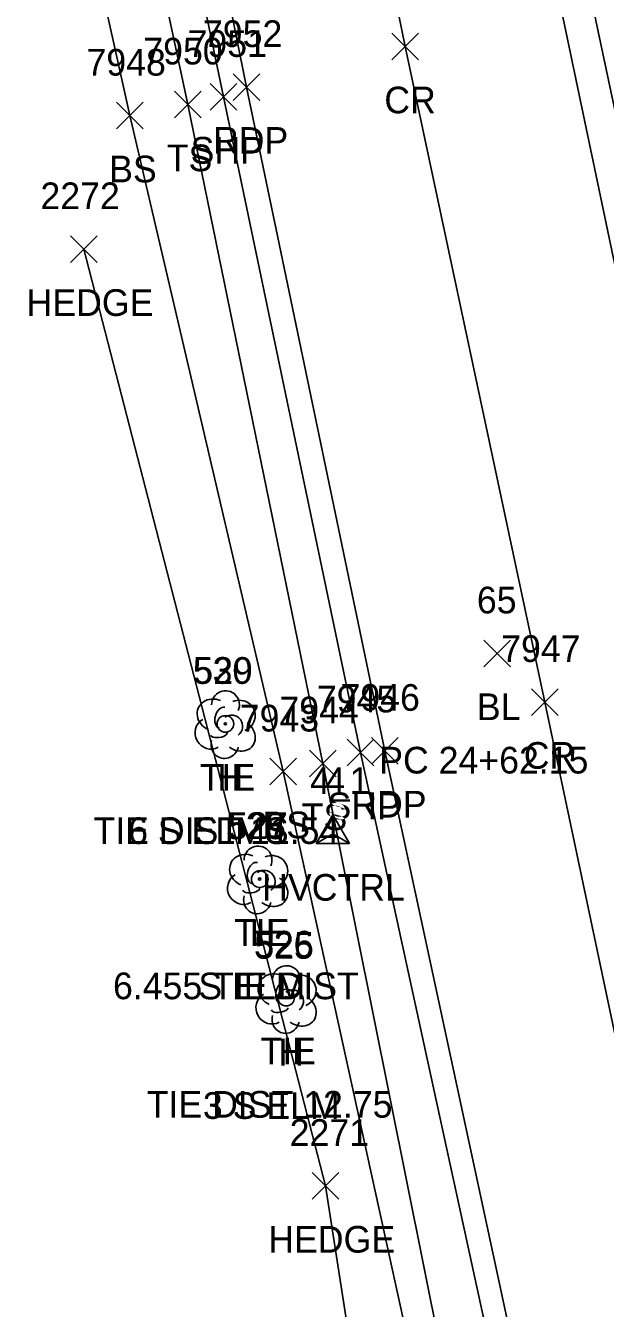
# Model space of a CAD drawing. Extents: x 1439173 to 1457902, y 641926 to 659889.
# Drawn here: x 1448443 to 1448486.5, y 644897.2 to 644993.3 of the extents above; entities that cross this region are included whole.
import ezdxf

# ---------------------------------------------------------------- set-up
doc = ezdxf.new("R2010")
doc.units = 0
for name, color, linetype in [('C_A', 7, 'Continuous'), ('C_C', 7, 'Continuous'), ('C_I', 7, 'Continuous'), ('C_TIC', 7, 'Continuous'), ('CBP', 7, 'Continuous'), ('CPSM', 7, 'Continuous'), ('L_A', 7, 'Continuous'), ('L_C', 7, 'Continuous'), ('L_I', 7, 'Continuous'), ('L_TIC', 7, 'Continuous'), ('LAHR', 7, 'Continuous'), ('LELB', 7, 'Continuous'), ('LTD', 7, 'Continuous'), ('P_A', 7, 'Continuous'), ('P_I', 7, 'Continuous'), ('P_TIC', 7, 'Continuous'), ('PET', 7, 'Continuous'), ('PRC', 7, 'Continuous'), ('PSP', 7, 'Continuous')]:
    doc.layers.add(name, color=color, linetype=linetype)

msp = doc.modelspace()

# ---------------------------------------------------------------- linework, layer by layer
at = {"layer": 'C_TIC'}
for points in [[(1448477.364, 644945.309), (1448479.364, 644947.309)], [(1448479.364, 644945.309), (1448477.364, 644947.309)]]:
    msp.add_lwpolyline(points, dxfattribs=at)
at = {"layer": 'CBP'}
for centre, radius in [((1448457.991, 644941.029), 0.625), ((1448457.991, 644941.029), 0.0833), ((1448460.564, 644929.395), 0.625), ((1448460.564, 644929.395), 0.0833), ((1448462.549, 644920.519), 0.625), ((1448462.549, 644920.519), 0.0833)]:
    msp.add_circle(centre, radius, dxfattribs=at)
at = {"layer": 'CPSM'}
for p, q in [((1448464.808, 644932.056), (1448466.058, 644934.221)), ((1448464.808, 644932.056), (1448466.058, 644934.221)), ((1448464.808, 644932.056), (1448466.058, 644934.221)), ((1448464.808, 644932.056), (1448466.058, 644934.221)), ((1448464.808, 644932.056), (1448466.058, 644934.221)), ((1448464.808, 644932.056), (1448466.058, 644934.221)), ((1448464.808, 644932.056), (1448466.058, 644934.221)), ((1448464.808, 644932.056), (1448466.058, 644934.221)), ((1448464.808, 644932.056), (1448466.058, 644934.221)), ((1448464.808, 644932.056), (1448466.058, 644934.221)), ((1448464.808, 644932.056), (1448466.058, 644934.221)), ((1448464.808, 644932.056), (1448466.058, 644934.221)), ((1448464.808, 644932.056), (1448466.058, 644934.221)), ((1448464.808, 644932.056), (1448466.058, 644934.221)), ((1448464.808, 644932.056), (1448466.058, 644934.221)), ((1448464.808, 644932.056), (1448466.058, 644934.221)), ((1448464.808, 644932.056), (1448466.058, 644934.221)), ((1448464.808, 644932.056), (1448466.058, 644934.221)), ((1448464.808, 644932.056), (1448466.058, 644934.221)), ((1448467.308, 644932.056), (1448466.058, 644934.221)), ((1448466.058, 644932.777), (1448466.058, 644934.221)), ((1448467.308, 644932.056), (1448466.058, 644934.221)), ((1448466.058, 644932.777), (1448466.058, 644934.221)), ((1448467.308, 644932.056), (1448466.058, 644934.221)), ((1448466.058, 644932.777), (1448466.058, 644934.221)), ((1448467.308, 644932.056), (1448466.058, 644934.221)), ((1448466.058, 644932.777), (1448466.058, 644934.221)), ((1448467.308, 644932.056), (1448466.058, 644934.221)), ((1448466.058, 644932.777), (1448466.058, 644934.221)), ((1448467.308, 644932.056), (1448466.058, 644934.221)), ((1448466.058, 644932.777), (1448466.058, 644934.221)), ((1448467.308, 644932.056), (1448466.058, 644934.221)), ((1448466.058, 644932.777), (1448466.058, 644934.221)), ((1448467.308, 644932.056), (1448466.058, 644934.221)), ((1448466.058, 644932.777), (1448466.058, 644934.221)), ((1448467.308, 644932.056), (1448466.058, 644934.221)), ((1448466.058, 644932.777), (1448466.058, 644934.221)), ((1448467.308, 644932.056), (1448466.058, 644934.221)), ((1448466.058, 644932.777), (1448466.058, 644934.221)), ((1448467.308, 644932.056), (1448466.058, 644934.221)), ((1448466.058, 644932.777), (1448466.058, 644934.221)), ((1448467.308, 644932.056), (1448466.058, 644934.221)), ((1448466.058, 644932.777), (1448466.058, 644934.221)), ((1448467.308, 644932.056), (1448466.058, 644934.221)), ((1448466.058, 644932.777), (1448466.058, 644934.221)), ((1448467.308, 644932.056), (1448466.058, 644934.221)), ((1448466.058, 644932.777), (1448466.058, 644934.221)), ((1448467.308, 644932.056), (1448466.058, 644934.221)), ((1448466.058, 644932.777), (1448466.058, 644934.221)), ((1448467.308, 644932.056), (1448466.058, 644934.221)), ((1448466.058, 644932.777), (1448466.058, 644934.221)), ((1448467.308, 644932.056), (1448466.058, 644934.221)), ((1448466.058, 644932.777), (1448466.058, 644934.221)), ((1448467.308, 644932.056), (1448466.058, 644934.221)), ((1448466.058, 644932.777), (1448466.058, 644934.221)), ((1448467.308, 644932.056), (1448466.058, 644934.221)), ((1448466.058, 644932.777), (1448466.058, 644934.221)), ((1448464.808, 644932.056), (1448466.058, 644932.777)), ((1448464.808, 644932.056), (1448466.058, 644932.777)), ((1448464.808, 644932.056), (1448466.058, 644932.777)), ((1448464.808, 644932.056), (1448466.058, 644932.777)), ((1448464.808, 644932.056), (1448466.058, 644932.777)), ((1448464.808, 644932.056), (1448466.058, 644932.777)), ((1448464.808, 644932.056), (1448466.058, 644932.777)), ((1448464.808, 644932.056), (1448466.058, 644932.777)), ((1448464.808, 644932.056), (1448466.058, 644932.777)), ((1448464.808, 644932.056), (1448466.058, 644932.777)), ((1448464.808, 644932.056), (1448466.058, 644932.777)), ((1448464.808, 644932.056), (1448466.058, 644932.777)), ((1448464.808, 644932.056), (1448466.058, 644932.777)), ((1448464.808, 644932.056), (1448466.058, 644932.777)), ((1448464.808, 644932.056), (1448466.058, 644932.777)), ((1448464.808, 644932.056), (1448466.058, 644932.777)), ((1448464.808, 644932.056), (1448466.058, 644932.777)), ((1448464.808, 644932.056), (1448466.058, 644932.777)), ((1448464.808, 644932.056), (1448466.058, 644932.777)), ((1448466.058, 644932.777), (1448466.058, 644932.777)), ((1448466.058, 644932.777), (1448467.308, 644932.056)), ((1448466.058, 644932.777), (1448466.058, 644932.777)), ((1448466.058, 644932.777), (1448467.308, 644932.056)), ((1448466.058, 644932.777), (1448466.058, 644932.777)), ((1448466.058, 644932.777), (1448467.308, 644932.056)), ((1448466.058, 644932.777), (1448466.058, 644932.777)), ((1448466.058, 644932.777), (1448467.308, 644932.056)), ((1448466.058, 644932.777), (1448466.058, 644932.777)), ((1448466.058, 644932.777), (1448467.308, 644932.056)), ((1448466.058, 644932.777), (1448466.058, 644932.777)), ((1448466.058, 644932.777), (1448467.308, 644932.056)), ((1448466.058, 644932.777), (1448466.058, 644932.777)), ((1448466.058, 644932.777), (1448467.308, 644932.056)), ((1448466.058, 644932.777), (1448466.058, 644932.777)), ((1448466.058, 644932.777), (1448467.308, 644932.056)), ((1448466.058, 644932.777), (1448466.058, 644932.777)), ((1448466.058, 644932.777), (1448467.308, 644932.056)), ((1448466.058, 644932.777), (1448466.058, 644932.777)), ((1448466.058, 644932.777), (1448467.308, 644932.056)), ((1448466.058, 644932.777), (1448466.058, 644932.777)), ((1448466.058, 644932.777), (1448467.308, 644932.056)), ((1448466.058, 644932.777), (1448466.058, 644932.777)), ((1448466.058, 644932.777), (1448467.308, 644932.056)), ((1448466.058, 644932.777), (1448466.058, 644932.777)), ((1448466.058, 644932.777), (1448467.308, 644932.056)), ((1448466.058, 644932.777), (1448466.058, 644932.777)), ((1448466.058, 644932.777), (1448467.308, 644932.056)), ((1448466.058, 644932.777), (1448466.058, 644932.777)), ((1448466.058, 644932.777), (1448467.308, 644932.056)), ((1448466.058, 644932.777), (1448466.058, 644932.777)), ((1448466.058, 644932.777), (1448467.308, 644932.056)), ((1448466.058, 644932.777), (1448466.058, 644932.777)), ((1448466.058, 644932.777), (1448467.308, 644932.056)), ((1448466.058, 644932.777), (1448466.058, 644932.777)), ((1448466.058, 644932.777), (1448467.308, 644932.056)), ((1448466.058, 644932.777), (1448466.058, 644932.777)), ((1448466.058, 644932.777), (1448467.308, 644932.056)), ((1448464.808, 644932.056), (1448467.308, 644932.056)), ((1448464.808, 644932.056), (1448467.308, 644932.056)), ((1448464.808, 644932.056), (1448467.308, 644932.056)), ((1448464.808, 644932.056), (1448467.308, 644932.056)), ((1448464.808, 644932.056), (1448467.308, 644932.056)), ((1448464.808, 644932.056), (1448467.308, 644932.056)), ((1448464.808, 644932.056), (1448467.308, 644932.056)), ((1448464.808, 644932.056), (1448467.308, 644932.056)), ((1448464.808, 644932.056), (1448467.308, 644932.056)), ((1448464.808, 644932.056), (1448467.308, 644932.056)), ((1448464.808, 644932.056), (1448467.308, 644932.056)), ((1448464.808, 644932.056), (1448467.308, 644932.056)), ((1448464.808, 644932.056), (1448467.308, 644932.056)), ((1448464.808, 644932.056), (1448467.308, 644932.056)), ((1448464.808, 644932.056), (1448467.308, 644932.056)), ((1448464.808, 644932.056), (1448467.308, 644932.056)), ((1448464.808, 644932.056), (1448467.308, 644932.056)), ((1448464.808, 644932.056), (1448467.308, 644932.056)), ((1448464.808, 644932.056), (1448467.308, 644932.056))]:
    msp.add_line(p, q, dxfattribs=at)
at = {"layer": 'L_TIC'}
for points in [[(1448454.183, 644986.441), (1448456.183, 644988.441)], [(1448456.183, 644986.441), (1448454.183, 644988.441)], [(1448449.836, 644985.606), (1448451.836, 644987.606)], [(1448451.836, 644985.606), (1448449.836, 644987.606)], [(1448446.381, 644975.598), (1448448.381, 644977.598)], [(1448448.381, 644975.598), (1448446.381, 644977.598)], [(1448461.332, 644936.456), (1448463.332, 644938.456)], [(1448463.332, 644936.456), (1448461.332, 644938.456)], [(1448464.305, 644937.067), (1448466.305, 644939.067)], [(1448466.305, 644937.067), (1448464.305, 644939.067)], [(1448464.507, 644905.404), (1448466.507, 644907.404)], [(1448466.507, 644905.404), (1448464.507, 644907.404)]]:
    msp.add_lwpolyline(points, dxfattribs=at)
at = {"layer": 'LAHR'}
msp.add_lwpolyline([(1448492.002, 644780.322), (1448475.323, 644843.315), (1448465.507, 644906.404), (1448447.381, 644976.598)], dxfattribs=at)
at = {"layer": 'LELB'}
for points in [[(1448513.701, 644711.539), (1448502.515, 644763.21), (1448494.242, 644798.068), (1448482.278, 644850.749), (1448475.369, 644887.926), (1448465.305, 644938.067), (1448455.183, 644987.441), (1448444.728, 645036.194), (1448437.185, 645074.19), (1448428.92, 645117.055), (1448429.774, 645116.31), (1448419.384, 645162.474), (1448413.374, 645200.032), (1448410.333, 645213.445), (1448402.274, 645258.191)], [(1448557.783, 644502.198), (1448552.981, 644517.508), (1448543.574, 644563.101), (1448533.531, 644616.337), (1448521.473, 644666.499), (1448510.802, 644711.105), (1448498.761, 644762.741), (1448491.007, 644796.191), (1448478.947, 644850.814), (1448473.363, 644887.094), (1448462.332, 644937.456), (1448450.836, 644986.606), (1448440.042, 645034.937), (1448421.372, 645071.581), (1448413.777, 645112.58)]]:
    msp.add_lwpolyline(points, dxfattribs=at)
at = {"layer": 'LTD'}
for p, q in [((1448457.958, 644941.026), (1448457.958, 644941.026)), ((1448457.958, 644941.026), (1448457.958, 644941.026)), ((1448460.393, 644929.389), (1448460.393, 644929.389)), ((1448460.393, 644929.389), (1448460.393, 644929.389)), ((1448462.526, 644920.427), (1448462.526, 644920.427)), ((1448462.526, 644920.427), (1448462.526, 644920.427))]:
    msp.add_line(p, q, dxfattribs=at)
for centre in [(1448458.005, 644942.46), (1448460.439, 644930.823), (1448462.573, 644921.861)]:
    msp.add_arc(centre, 1.047, 335.52715, 180.95627, dxfattribs=at)
for centre, major_axis, ratio, start_param, end_param in [((1448457.166, 644941.693), (1.21, -0.512), 0.895232, 1.570796, 4.712389), ((1448457.75, 644941.484), (-0.208, -0.792), 0.645439, 3.141593, 6.283185), ((1448459, 644941.61), (-1.141, -0.483), 0.949671, 1.570796, 4.712389), ((1448456.875, 644940.318), (0.584, -1.042), 0.959034, 3.141593, 6.283185), ((1448458.458, 644940.859), (-0.5, 0.667), 0.989748, 3.141593, 6.283185), ((1448457.5, 644940.276), (-0.625, -0.083), 0.423636, 0, 3.141593), ((1448458.958, 644940.193), (-1.09, 0.792), 0.841452, 1.570796, 4.712389), ((1448457.958, 644939.526), (0.265, 1.061), 0.942809, 1.570796, 4.712389), ((1448459.601, 644930.055), (1.21, -0.512), 0.895232, 1.570796, 4.712389), ((1448460.184, 644929.847), (-0.208, -0.792), 0.645439, 3.141593, 6.283185), ((1448461.434, 644929.972), (-1.141, -0.483), 0.949671, 1.570796, 4.712389), ((1448459.309, 644928.68), (0.584, -1.042), 0.959034, 3.141593, 6.283185), ((1448460.893, 644929.222), (-0.5, 0.667), 0.989748, 3.141593, 6.283185), ((1448459.934, 644928.638), (-0.625, -0.083), 0.423636, 0, 3.141593), ((1448461.393, 644928.555), (-1.09, 0.792), 0.841452, 1.570796, 4.712389), ((1448460.393, 644927.889), (0.265, 1.061), 0.942809, 1.570796, 4.712389), ((1448461.734, 644921.094), (1.21, -0.512), 0.895232, 1.570796, 4.712389), ((1448463.568, 644921.011), (-1.141, -0.483), 0.949671, 1.570796, 4.712389), ((1448462.318, 644920.885), (-0.208, -0.792), 0.645439, 3.141593, 6.283185), ((1448463.026, 644920.261), (-0.5, 0.667), 0.989748, 3.141593, 6.283185), ((1448461.443, 644919.719), (0.584, -1.042), 0.959034, 3.141593, 6.283185), ((1448463.526, 644919.594), (-1.09, 0.792), 0.841452, 1.570796, 4.712389), ((1448462.526, 644918.927), (0.265, 1.061), 0.942809, 1.570796, 4.712389), ((1448462.068, 644919.677), (-0.625, -0.083), 0.423636, 0, 3.141593)]:
    msp.add_ellipse(centre, major_axis=major_axis, ratio=ratio, start_param=start_param, end_param=end_param, dxfattribs=at)
at = {"layer": 'P_TIC'}
for points in [[(1448470.478, 644990.778), (1448472.478, 644992.778)], [(1448472.478, 644990.778), (1448470.478, 644992.778)], [(1448458.571, 644987.748), (1448460.571, 644989.748)], [(1448460.571, 644987.748), (1448458.571, 644989.748)], [(1448456.85, 644987.009), (1448458.85, 644989.009)], [(1448458.85, 644987.009), (1448456.85, 644989.009)], [(1448480.938, 644941.665), (1448482.938, 644943.665)], [(1448482.938, 644941.665), (1448480.938, 644943.665)], [(1448467.113, 644937.886), (1448469.113, 644939.886)], [(1448469.113, 644937.886), (1448467.113, 644939.886)], [(1448468.943, 644938.007), (1448470.943, 644940.007)], [(1448470.943, 644938.007), (1448468.943, 644940.007)]]:
    msp.add_lwpolyline(points, dxfattribs=at)
at = {"layer": 'PET'}
for points in [[(1448520.664, 644712.535), (1448508.594, 644763.845), (1448500.488, 644798.229), (1448488.621, 644852.211), (1448480.753, 644888.844), (1448469.943, 644939.007), (1448459.571, 644988.748), (1448449.812, 645037.3), (1448442.265, 645075.622), (1448433.84, 645117.725), (1448432.13, 645126.515), (1448425.031, 645163.011), (1448415.592, 645214.453), (1448407.798, 645259.581)], [(1448544.895, 644715.355), (1448532.854, 644767.19), (1448524.794, 644803.457), (1448512.872, 644857.065), (1448506.876, 644883.69), (1448496.372, 644932.074), (1448490.781, 644958.398), (1448480.512, 645007.364), (1448470.669, 645055.823), (1448463.298, 645092.205), (1448456.599, 645125.757), (1448451.469, 645151.461), (1448443.497, 645192.533), (1448434.942, 645239.976)]]:
    msp.add_lwpolyline(points, dxfattribs=at)
at = {"layer": 'PRC'}
msp.add_lwpolyline([(1448533.379, 644712.924), (1448520.926, 644765.22), (1448513.003, 644801.072), (1448501.009, 644854.792), (1448492.686, 644891.865), (1448481.938, 644942.665), (1448471.478, 644991.778), (1448461.551, 645040.409), (1448453.751, 645078.123), (1448445.604, 645121.068), (1448444.095, 645128.099), (1448439.619, 645150.794), (1448432.038, 645191.012), (1448423.229, 645238.863)], dxfattribs=at)
at = {"layer": 'PSP'}
for points in [[(1448518.881, 644712.397), (1448506.686, 644763.583), (1448498.945, 644797.929), (1448487.108, 644851.712), (1448479.091, 644888.503), (1448468.113, 644938.886), (1448457.85, 644988.009), (1448447.654, 645036.905), (1448440.126, 645075.068), (1448431.976, 645117.546), (1448430.304, 645126.005), (1448423.139, 645162.624), (1448412.766, 645213.747), (1448405.318, 645259.045)], [(1448547.44, 644715.813), (1448535.458, 644767.602), (1448527.177, 644803.807), (1448515.222, 644857.163), (1448509.603, 644884.412), (1448502.44, 644916.59), (1448493.238, 644958.554), (1448482.773, 645007.877), (1448472.802, 645056.51), (1448465.632, 645092.214), (1448458.906, 645126.242), (1448453.79, 645151.638), (1448445.698, 645193.087), (1448437.06, 645240.005)]]:
    msp.add_lwpolyline(points, dxfattribs=at)

# ---------------------------------------------------------------- texts
at = {"layer": 'C_A'}
for s, p in [('BL', (1448476.852, 644941.309)), ('TIE', (1448456.069, 644936.029)), ('HVCTRL', (1448460.751, 644927.777)), ('HVCTRL', (1448460.751, 644927.777)), ('HVCTRL', (1448460.751, 644927.777)), ('HVCTRL', (1448460.751, 644927.777)), ('HVCTRL', (1448460.751, 644927.777)), ('HVCTRL', (1448460.751, 644927.777)), ('HVCTRL', (1448460.751, 644927.777)), ('HVCTRL', (1448460.751, 644927.777)), ('HVCTRL', (1448460.751, 644927.777)), ('HVCTRL', (1448460.751, 644927.777)), ('HVCTRL', (1448460.751, 644927.777)), ('HVCTRL', (1448460.751, 644927.777)), ('HVCTRL', (1448460.751, 644927.777)), ('HVCTRL', (1448460.751, 644927.777)), ('HVCTRL', (1448460.751, 644927.777)), ('HVCTRL', (1448460.751, 644927.777)), ('HVCTRL', (1448460.751, 644927.777)), ('HVCTRL', (1448460.751, 644927.777)), ('HVCTRL', (1448460.751, 644927.777)), ('TIE', (1448458.642, 644924.395)), ('TIE', (1448460.627, 644915.519))]:
    msp.add_text(s, height=2, dxfattribs=at).set_placement(p)
at = {"layer": 'C_C'}
for s, p in [('PC 24+62.15', (1448469.529, 644937.309)), ('TIE DIST 11.54', (1448448.101, 644932.029)), ('6.455 TIE DIST', (1448449.564, 644920.395)), ('TIE DIST 12.75', (1448452.092, 644911.519))]:
    msp.add_text(s, height=2, dxfattribs=at).set_placement(p)
at = {"layer": 'C_I'}
for s, p in [('65', (1448476.852, 644949.309)), ('530', (1448455.542, 644944.029)), ('4_1', (1448464.341, 644935.777)), ('4_1', (1448464.341, 644935.777)), ('4_1', (1448464.341, 644935.777)), ('4', (1448465.491, 644935.777)), ('4', (1448465.491, 644935.777)), ('4', (1448465.491, 644935.777)), ('4', (1448465.491, 644935.777)), ('4', (1448465.491, 644935.777)), ('4', (1448465.491, 644935.777)), ('4', (1448465.491, 644935.777)), ('4', (1448465.491, 644935.777)), ('4', (1448465.491, 644935.777)), ('4', (1448465.491, 644935.777)), ('4', (1448465.491, 644935.777)), ('4', (1448465.491, 644935.777)), ('4', (1448465.491, 644935.777)), ('4', (1448465.491, 644935.777)), ('4', (1448465.491, 644935.777)), ('4', (1448465.491, 644935.777)), ('527', (1448458.202, 644932.395)), ('526', (1448460.131, 644923.519))]:
    msp.add_text(s, height=2, dxfattribs=at).set_placement(p)
at = {"layer": 'L_A'}
for s, p in [('TS', (1448453.593, 644982.441)), ('BS', (1448449.277, 644981.606)), ('HEDGE', (1448443.082, 644971.598)), ('H', (1448457.391, 644936.026)), ('BS', (1448460.773, 644932.456)), ('TS', (1448463.714, 644933.067)), ('H', (1448459.826, 644924.389)), ('H', (1448461.959, 644915.427)), ('HEDGE', (1448461.208, 644901.404))]:
    msp.add_text(s, height=2, dxfattribs=at).set_placement(p)
at = {"layer": 'L_C'}
for s, p in [('6 S ELMS', (1448450.698, 644932.026)), ('S ELM', (1448455.967, 644920.389)), ('3 S ELM', (1448456.306, 644911.427))]:
    msp.add_text(s, height=2, dxfattribs=at).set_placement(p)
at = {"layer": 'L_I'}
for s, p in [('7950', (1448451.837, 644990.441)), ('7948', (1448447.577, 644989.606)), ('2272', (1448444.122, 644979.598)), ('529', (1448455.588, 644944.026)), ('7943', (1448459.072, 644940.456)), ('7944', (1448462.045, 644941.067)), ('528', (1448458.03, 644932.389)), ('525', (1448460.164, 644923.427)), ('2271', (1448462.815, 644909.404))]:
    msp.add_text(s, height=2, dxfattribs=at).set_placement(p)
at = {"layer": 'P_A'}
for s, p in [('CR', (1448469.911, 644986.778)), ('RDP', (1448457.059, 644983.748)), ('SHP', (1448455.385, 644983.009)), ('CR', (1448480.371, 644937.665)), ('SHP', (1448465.648, 644933.886)), ('RDP', (1448467.431, 644934.007))]:
    msp.add_text(s, height=2, dxfattribs=at).set_placement(p)
at = {"layer": 'P_I'}
for s, p in [('7952', (1448456.311, 644991.748)), ('7951', (1448455.157, 644991.009)), ('7947', (1448478.678, 644945.665)), ('7945', (1448464.853, 644941.886)), ('7946', (1448466.628, 644942.007))]:
    msp.add_text(s, height=2, dxfattribs=at).set_placement(p)

doc.saveas('drawing.dxf')
